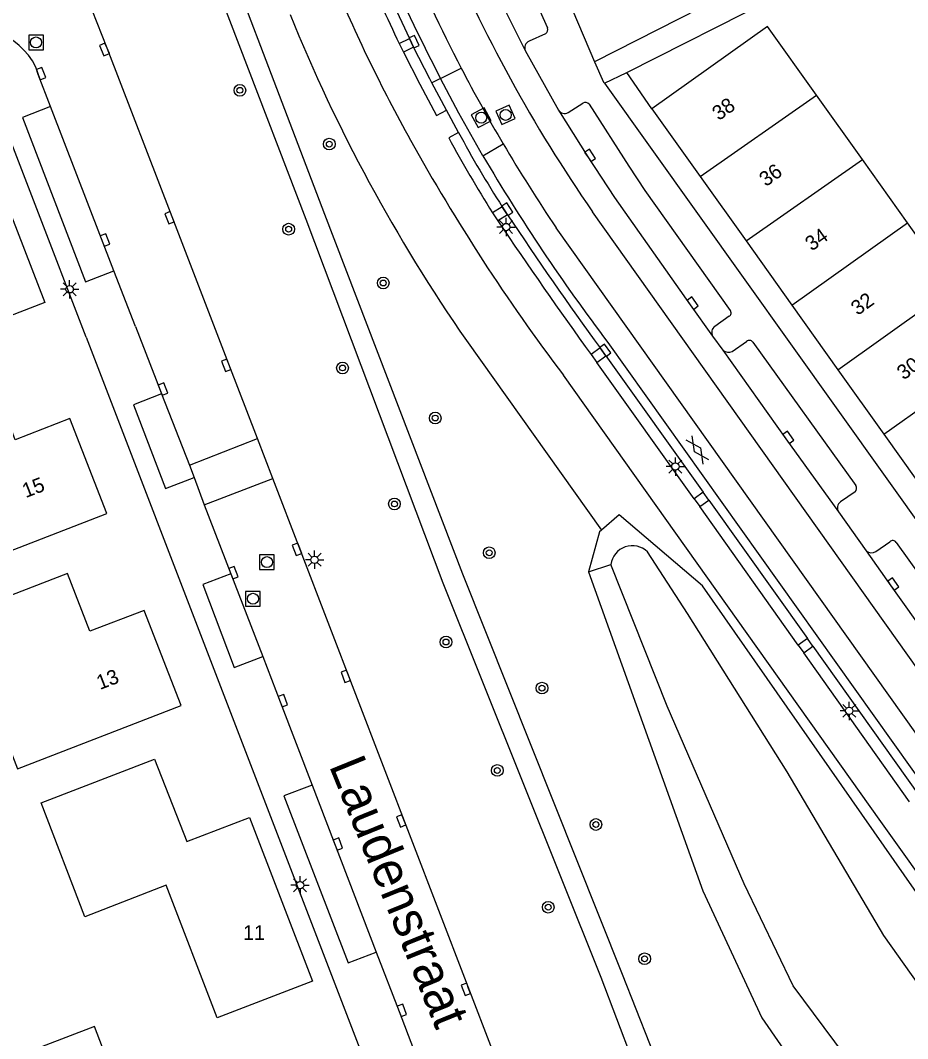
# Model space of a CAD drawing. Extents: x 136000 to 138005, y 398500 to 400500.
# Drawn here: x 137635.7 to 137696.2, y 399569.4 to 399638.9 of the extents above; entities that cross this region are included whole.
import ezdxf

# ---------------------------------------------------------------- set-up
doc = ezdxf.new("R2010")
doc.units = 0
for name, color, linetype in [('gg-afsc-hekwerk', 7, 'Continuous'), ('gg-anno-huisnummerreeks BGT', 7, 'Continuous'), ('gg-anno-openbare ruimte label', 7, 'Continuous'), ('gg-bbg-hoofdgebouw', 7, 'Continuous'), ('gg-bbg-tussenscheiding', 7, 'Continuous'), ('gg-knt-verharding', 7, 'Continuous'), ('gg-knt-verharding nz', 7, 'Continuous'), ('gg-kntw-bovenkant insteek waterloop', 7, 'Continuous'), ('gg-kntw-waterlijn', 7, 'Continuous'), ('gt-grn-groengrens', 7, 'Continuous'), ('gt-grn-weggrens', 7, 'Continuous'), ('gt-grn-weggrens revisie', 7, 'Continuous'), ('gt-symb-boom', 7, 'Continuous'), ('gt-symb-gesloten verharding', 7, 'Continuous'), ('gt-symb-kolk', 7, 'Continuous'), ('gt-symb-lichtmast', 7, 'Continuous'), ('gt-symb-rioolschacht', 7, 'Continuous')]:
    doc.layers.add(name, color=color, linetype=linetype)

# ---------------------------------------------------------------- blocks, each defined once
blk = doc.blocks.new('gt0-LMAST')
at = {"layer": 'gt-symb-lichtmast'}
for p, q in [((-0.182, 0.173), (-0.447, 0.438)), ((-0.005, 0.246), (-0.005, 0.621)), ((0.172, 0.173), (0.437, 0.438)), ((-0.255, -0.004), (-0.63, -0.004)), ((-0.182, -0.181), (-0.447, -0.446)), ((-0.005, -0.254), (-0.005, -0.629)), ((0.437, -0.446), (0.172, -0.181)), ((0.245, -0.004), (0.62, -0.004))]:
    blk.add_line(p, q, dxfattribs=at)
blk.add_circle((-0.005, -0.004), 0.25, dxfattribs=at)
blk = doc.blocks.new('gt0-KOLK')
at = {"layer": 'gt-symb-kolk'}
blk.add_lwpolyline([(0, 0), (0.375, 0), (0.375, 0.4), (-0.375, 0.4), (-0.375, 0), (0, 0)], dxfattribs=at)
blk = doc.blocks.new('gt0-BOOM')
at = {"layer": 'gt-symb-boom'}
for radius in [0.4, 0.2]:
    blk.add_circle((0, 0), radius, dxfattribs=at)
blk = doc.blocks.new('gt0-GESVH1')
at = {"layer": 'gt-symb-gesloten verharding'}
for p, q in [((-0.992, -0.261), (0.008, 0.239)), ((0.008, -0.261), (-0.992, 0.239)), ((0.008, 0.239), (1.008, -0.261)), ((1.008, 0.239), (0.008, -0.261))]:
    blk.add_line(p, q, dxfattribs=at)
blk = doc.blocks.new('gt0-RS')
at = {"layer": 'gt-symb-rioolschacht'}
blk.add_lwpolyline([(-0.5, -0.5), (0.5, -0.5), (0.5, 0.5), (-0.5, 0.5)], close=True, dxfattribs=at)
blk.add_circle((0, 0), 0.375, dxfattribs=at)

msp = doc.modelspace()

# ---------------------------------------------------------------- linework, layer by layer
at = {"layer": 'gg-afsc-hekwerk'}
for p, q in [((137677.015, 399635.292), (137696.124, 399645.02)), ((137678.735, 399632.82), (137677.015, 399635.292))]:
    msp.add_line(p, q, dxfattribs=at)
at = {"layer": 'gg-bbg-hoofdgebouw'}
for p, q in [((137693.081, 399629.357), (137689.949, 399633.756)), ((137678.735, 399632.82), (137682.016, 399628.213)), ((137696.151, 399625.043), (137693.081, 399629.357)), ((137682.016, 399628.213), (137685.148, 399623.815)), ((137699.283, 399620.644), (137696.151, 399625.043)), ((137685.148, 399623.815), (137688.272, 399619.428)), ((137688.272, 399619.428), (137691.404, 399615.03)), ((137691.404, 399615.03), (137694.537, 399610.631))]:
    msp.add_line(p, q, dxfattribs=at)
for points in [[(137689.949, 399633.756), (137686.612, 399638.444), (137678.735, 399632.82)], [(137635.081, 399625.493), (137637.347, 399619.611), (137629.286, 399616.51), (137630.413, 399613.543)], [(137694.537, 399610.631), (137697.848, 399605.981), (137705.724, 399611.595), (137702.414, 399616.244)], [(137624.037, 399610.461), (137625.807, 399605.888), (137628.144, 399606.778), (137630.41, 399600.912), (137641.571, 399605.227), (137639.052, 399611.709), (137635.322, 399610.259), (137633.815, 399614.222)], [(137638.879, 399601.146), (137629.112, 399597.372), (137630.858, 399592.793), (137633.198, 399593.685), (137635.483, 399587.812), (137646.631, 399592.127), (137644.122, 399598.623), (137640.402, 399597.207), (137638.879, 399601.146)], [(137655.589, 399573.337), (137649.097, 399570.835), (137645.604, 399579.876), (137640.071, 399577.729), (137637.092, 399585.489), (137644.823, 399588.475), (137647.017, 399582.851), (137651.294, 399584.506), (137655.589, 399573.337)], [(137632.05, 399559.452), (137643.203, 399563.753), (137640.726, 399570.255), (137630.173, 399566.189), (137628.426, 399570.701), (137624.144, 399569.034)]]:
    msp.add_lwpolyline(points, dxfattribs=at)
at = {"layer": 'gg-bbg-tussenscheiding'}
for p, q in [((137682.016, 399628.213), (137689.949, 399633.756)), ((137685.148, 399623.815), (137693.081, 399629.357)), ((137688.272, 399619.428), (137696.151, 399625.043)), ((137691.404, 399615.03), (137699.283, 399620.644)), ((137694.537, 399610.631), (137702.414, 399616.244))]:
    msp.add_line(p, q, dxfattribs=at)
at = {"layer": 'gg-knt-verharding'}
for p, q in [((137666.651, 399655.358), (137674.811, 399636.016)), ((137664.608, 399653.865), (137671.611, 399638.344)), ((137697.959, 399647.817), (137674.811, 399636.016)), ((137641.593, 399636.948), (137638.379, 399645.144)), ((137668.419, 399640.107), (137670.099, 399636.792)), ((137671.474, 399637.945), (137670.353, 399637.434)), ((137661.508, 399637.273), (137662.209, 399637.607)), ((137662.487, 399637.016), (137661.788, 399636.674)), ((137670.099, 399636.792), (137672.35, 399632.727)), ((137675.497, 399634.563), (137677.015, 399635.292)), ((137664.732, 399632.733), (137663.73, 399634.595)), ((137675.497, 399634.563), (137709.555, 399586.793)), ((137642.046, 399621.774), (137637.736, 399632.972)), ((137673.026, 399632.575), (137674.028, 399633.207)), ((137665.549, 399631.216), (137664.879, 399630.85)), ((137668.532, 399626.134), (137667.859, 399625.736)), ((137668.882, 399625.602), (137668.222, 399625.191)), ((137703.318, 399585.513), (137674.686, 399625.795)), ((137701.179, 399583.964), (137672.203, 399624.701)), ((137643.519, 399617.971), (137642.046, 399621.774)), ((137684.003, 399618.672), (137683.02, 399617.983)), ((137640.15, 399617.245), (137659.154, 399567.845)), ((137682.868, 399617.327), (137683.57, 399616.356)), ((137675.197, 399616.513), (137674.588, 399616.06)), ((137675.727, 399616.888), (137699.846, 399582.999)), ((137684.202, 399616.277), (137685.186, 399616.964)), ((137685.606, 399616.91), (137692.641, 399607.13)), ((137674.965, 399615.53), (137675.582, 399615.979)), ((137675.582, 399615.979), (137682.217, 399606.674)), ((137681.617, 399606.224), (137674.965, 399615.53)), ((137645.304, 399613.378), (137647.212, 399608.532)), ((137647.212, 399608.532), (137651.847, 399610.334)), ((137652.888, 399607.623), (137651.847, 399610.334)), ((137647.212, 399608.532), (137647.52, 399607.688)), ((137647.52, 399607.688), (137648.2, 399605.822)), ((137648.2, 399605.822), (137652.888, 399607.623)), ((137682.217, 399606.674), (137681.617, 399606.224)), ((137692.579, 399606.71), (137691.58, 399606.022)), ((137681.992, 399605.694), (137682.601, 399606.142)), ((137682.601, 399606.142), (137689.341, 399596.692)), ((137648.2, 399605.822), (137650.021, 399601.117)), ((137688.709, 399596.245), (137681.992, 399605.694)), ((137691.441, 399605.344), (137693.333, 399602.686)), ((137693.997, 399602.641), (137694.957, 399603.304)), ((137695.374, 399603.259), (137705.258, 399589.391)), ((137650.021, 399601.117), (137652.197, 399595.476)), ((137689.341, 399596.692), (137688.709, 399596.245)), ((137689.097, 399595.736), (137689.705, 399596.17)), ((137689.705, 399596.17), (137696.937, 399586.017)), ((137696.299, 399585.576), (137689.097, 399595.736)), ((137655.56, 399586.709), (137659.932, 399575.324))]:
    msp.add_line(p, q, dxfattribs=at)
for points in [[(137706.16, 399498.331), (137701.086, 399510.951), (137690.652, 399539.746), (137680.457, 399564.329), (137676.726, 399573.802), (137665.844, 399601.079), (137656.435, 399625.611), (137647.054, 399650.269)], [(137670.372, 399562.039), (137678.482, 399565.134), (137675.276, 399573.581), (137664.495, 399600.481), (137655.169, 399625.284), (137646.031, 399649.11)], [(137658.066, 399646.968), (137659.798, 399642.89), (137660.985, 399640.242), (137662.209, 399637.607)], [(137651.847, 399610.334), (137649.891, 399615.406), (137646.031, 399625.464), (137641.593, 399636.948)], [(137661.788, 399636.674), (137662.898, 399634.505), (137664.053, 399632.358), (137664.732, 399632.733)], [(137663.73, 399634.595), (137663.587, 399634.861), (137662.487, 399637.016)], [(137674.811, 399636.016), (137675.422, 399634.643), (137675.497, 399634.563)], [(137640.15, 399617.245), (137633.193, 399635.335), (137631.649, 399634.748)], [(137637.736, 399632.972), (137636.898, 399635.152), (137636.726, 399635.664)], [(137667.209, 399629.625), (137665.558, 399632.523), (137664.314, 399634.888)], [(137674.441, 399633.133), (137677.161, 399628.907), (137678.258, 399627.248), (137684.071, 399619.074)], [(137672.35, 399632.727), (137674.35, 399629.537), (137676.179, 399626.764), (137681.341, 399619.452), (137682.868, 399617.327)], [(137643.519, 399617.971), (137645.21, 399613.638), (137645.304, 399613.378)], [(137683.57, 399616.356), (137687.867, 399610.307), (137691.441, 399605.344)], [(137723.07, 399543.961), (137694.341, 399584.226), (137672.696, 399614.651)], [(137669.954, 399563.135), (137669.851, 399563.422), (137652.888, 399607.623)], [(137693.333, 399602.686), (137695.021, 399600.303), (137702.548, 399589.741), (137704.076, 399587.608)], [(137652.197, 399595.476), (137653.388, 399592.389), (137655.56, 399586.709)], [(137659.932, 399575.324), (137661.502, 399571.277), (137662.468, 399568.711)]]:
    msp.add_lwpolyline(points, dxfattribs=at)
for centre, radius, start, end in [((137758.1, 399683.639), 101.507, 202.69653, 214.73954), ((137765.676, 399687.622), 112.678, 202.8679, 207.4975), ((137793.002, 399701.065), 144.707, 203.53708, 207.21398), ((137751.675, 399681.202), 100.298, 202.6294, 205.97509), ((137758.601, 399684.252), 110.22, 202.70962, 209.082), ((137632.366, 399633.496), 4.869, 26.43414, 113.43609), ((137671.311, 399638.224), 0.323, 300.26159, 21.83773), ((137670.563, 399636.98), 0.501, 114.84034, 201.98833), ((137765.569, 399687.568), 112.559, 207.49825, 210.50349), ((137674.191, 399632.927), 0.324, 39.44053, 120.24291), ((137672.771, 399633.02), 0.513, 214.85958, 299.79578), ((137729.823, 399665.527), 72.859, 208.09414, 212.72948), ((137781.599, 399696.848), 136.442, 209.01055, 217.04448), ((137738.95, 399670.587), 84.057, 208.21229, 212.24762), ((137765.526, 399687.536), 112.505, 210.5008, 213.95267), ((137779.699, 399695.637), 130.429, 210.40555, 217.14052), ((137897.926, 399778.002), 275.113, 213.63886, 215.94397), ((137962.658, 399823.683), 355.094, 213.98559, 215.78171), ((137683.844, 399618.906), 0.282, 304.19141, 36.60671), ((137683.312, 399617.57), 0.506, 125.22846, 208.68026), ((137685.371, 399616.745), 0.287, 35.06454, 130.28265), ((137683.943, 399616.773), 0.559, 228.18009, 297.56988), ((137692.366, 399606.956), 0.325, 310.88527, 32.32012), ((137691.899, 399605.603), 0.526, 127.31437, 209.51376), ((137695.148, 399603.119), 0.266, 31.85097, 135.8307), ((137693.695, 399603.107), 0.556, 229.33541, 302.91045)]:
    msp.add_arc(centre, radius, start, end, dxfattribs=at)
at = {"layer": 'gg-knt-verharding nz'}
for p, q in [((137661.508, 399637.273), (137661.788, 399636.674)), ((137662.487, 399637.016), (137662.209, 399637.607)), ((137665.549, 399631.216), (137664.732, 399632.733)), ((137668.882, 399625.602), (137668.532, 399626.134)), ((137667.859, 399625.736), (137668.222, 399625.191)), ((137675.582, 399615.979), (137675.197, 399616.513)), ((137674.588, 399616.06), (137674.965, 399615.53)), ((137682.601, 399606.142), (137682.217, 399606.674)), ((137681.617, 399606.224), (137681.992, 399605.694)), ((137688.709, 399596.245), (137689.097, 399595.736)), ((137689.705, 399596.17), (137689.341, 399596.692))]:
    msp.add_line(p, q, dxfattribs=at)
for points in [[(137637.736, 399632.972), (137635.826, 399632.238), (137640.114, 399621.026), (137642.046, 399621.774)], [(137645.304, 399613.378), (137643.394, 399612.635), (137645.579, 399606.923), (137647.52, 399607.688)], [(137650.021, 399601.117), (137648.108, 399600.379), (137650.253, 399594.726), (137652.197, 399595.476)], [(137655.56, 399586.709), (137653.641, 399585.98), (137658.011, 399574.579), (137659.932, 399575.324)]]:
    msp.add_lwpolyline(points, dxfattribs=at)
at = {"layer": 'gg-kntw-bovenkant insteek waterloop'}
msp.add_line((137676.505, 399605.142), (137675.287, 399604.093), dxfattribs=at)
for points in [[(137722.773, 399541.462), (137719.874, 399546.395), (137712.365, 399557.277), (137705.094, 399565.912), (137697.452, 399578.407), (137682.181, 399600.298), (137676.505, 399605.142)], [(137675.287, 399604.093), (137675.159, 399603.983), (137674.407, 399601.25)], [(137674.407, 399601.25), (137682.201, 399579.494), (137686.219, 399570.838), (137688.966, 399566.859), (137692.592, 399562.536), (137697.093, 399558.378), (137699.315, 399555.378), (137701.375, 399551.313), (137702.801, 399546.951), (137703.12, 399543.163), (137702.721, 399538.078), (137702.82, 399532.271), (137703.488, 399527.822), (137708.812, 399514.044), (137713.086, 399503.09)]]:
    msp.add_lwpolyline(points, dxfattribs=at)
at = {"layer": 'gg-kntw-waterlijn'}
for points in [[(137720.18, 399539.534), (137716.746, 399544.752), (137709.401, 399555.494), (137694.538, 399576.444), (137687.946, 399587.605), (137681.151, 399598.41), (137678.427, 399602.609)], [(137726.921, 399500.413), (137723.337, 399499.593), (137720.273, 399499.758), (137717.234, 399501.077), (137715.283, 399503.825), (137711.119, 399514.443), (137705.703, 399528.387), (137705.105, 399533.147), (137705.527, 399539.599), (137705.853, 399543.363), (137705.186, 399548.778), (137703.805, 399552.44), (137701.633, 399556.306), (137697.74, 399561.453), (137692.594, 399567.331), (137688.352, 399573.019), (137685.029, 399579.976), (137679.763, 399592.078), (137675.94, 399601.74)]]:
    msp.add_lwpolyline(points, dxfattribs=at)
msp.add_arc((137677.395, 399601.569), 1.465, 45.22931, 173.29125, dxfattribs=at)
at = {"layer": 'gt-grn-groengrens'}
for p, q in [((137666.091, 399617.016), (137675.287, 399604.093)), ((137674.407, 399601.25), (137675.94, 399601.74))]:
    msp.add_line(p, q, dxfattribs=at)
msp.add_arc((137759.012, 399681.629), 113.177, 201.98393, 214.81277, dxfattribs=at)
at = {"layer": 'gt-grn-weggrens'}
msp.add_line((137664.314, 399634.888), (137663.73, 399634.595), dxfattribs=at)
at = {"layer": 'gt-grn-weggrens revisie'}
for p, q in [((137664.314, 399634.888), (137665.727, 399635.597)), ((137667.209, 399629.625), (137668.589, 399630.434))]:
    msp.add_line(p, q, dxfattribs=at)

# ---------------------------------------------------------------- block references
at = {"layer": 'gt-symb-boom'}
for p in [(137650.641, 399634.084), (137656.734, 399630.416), (137653.964, 399624.613), (137660.413, 399620.945), (137657.638, 399615.151), (137663.957, 399611.735), (137661.175, 399605.878), (137667.64, 399602.547), (137664.694, 399596.463), (137671.236, 399593.32), (137668.188, 399587.708), (137674.912, 399584.021), (137671.66, 399578.38), (137678.232, 399574.864)]:
    msp.add_blockref('gt0-BOOM', p, dxfattribs=at)
at = {"layer": 'gt-symb-gesloten verharding', "rotation": 124.7386252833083}
msp.add_blockref('gt0-GESVH1', (137681.824, 399609.551), dxfattribs=at)
at = {"layer": 'gt-symb-kolk'}
for p, rotation in [((137662.348, 399637.311), -64.9616565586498), ((137641.593, 399636.948), 113.44547590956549), ((137636.898, 399635.152), -68.97639487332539), ((137674.35, 399629.537), -56.587445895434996), ((137668.707, 399625.868), -56.41960432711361), ((137646.031, 399625.464), 111.12557452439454), ((137641.26, 399623.804), -68.97639487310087), ((137681.341, 399619.452), -54.31317097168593), ((137675.39, 399616.246), -54.400407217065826), ((137649.891, 399615.406), 110.99521862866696), ((137645.21, 399613.638), -68.58820899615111), ((137687.867, 399610.307), -54.23903941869), ((137654.72, 399602.854), 111.01317767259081), ((137650.021, 399601.117), -68.89991625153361), ((137695.021, 399600.303), -54.5214199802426), ((137658.043, 399594.197), 111.00564431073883), ((137653.388, 399592.389), -69.07372477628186), ((137661.824, 399584.34), 110.98014979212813), ((137657.138, 399582.611), -69.01985020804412), ((137666.235, 399572.847), 111.00564431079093), ((137661.502, 399571.277), -69.36461087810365)]:
    msp.add_blockref('gt0-KOLK', p, dxfattribs=dict(at, rotation=rotation))
at = {"layer": 'gt-symb-lichtmast'}
for p in [(137668.794, 399624.765), (137639.04, 399620.518), (137680.333, 399608.432), (137655.738, 399602.076), (137692.185, 399591.774), (137654.745, 399579.882)]:
    msp.add_blockref('gt0-LMAST', p, dxfattribs=at)
at = {"layer": 'gt-symb-rioolschacht'}
for p in [(137636.742, 399637.346), (137652.487, 399601.909), (137651.53, 399599.414)]:
    msp.add_blockref('gt0-RS', p, dxfattribs=at)
for p, rotation in [((137668.755, 399632.407), -65.44918512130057), ((137667.091, 399632.214), -61.9768781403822)]:
    msp.add_blockref('gt0-RS', p, dxfattribs=dict(at, rotation=rotation))

# ---------------------------------------------------------------- texts
at = {"layer": 'gg-anno-huisnummerreeks BGT'}
for s, rotation, p in [('38', 35.5, (137683.29, 399631.979)), ('36', 35.5, (137686.497, 399627.476)), ('34', 35.5, (137689.625, 399623.084)), ('32', 35.5, (137692.753, 399618.692)), ('30', 35.5, (137695.885, 399614.293)), ('15', 21.2, (137636.04, 399606.272)), ('13', 21.1, (137641.1, 399593.188))]:
    msp.add_text(s, height=1, rotation=rotation, dxfattribs=at).set_placement(p)
msp.add_text('11', height=1, dxfattribs=at).set_placement((137650.859, 399576.151))
at = {"layer": 'gg-anno-openbare ruimte label'}
msp.add_text('Laudenstraat', height=2.5, rotation=292.1, dxfattribs=at).set_placement((137656.692, 399588.04))

doc.saveas('drawing.dxf')
